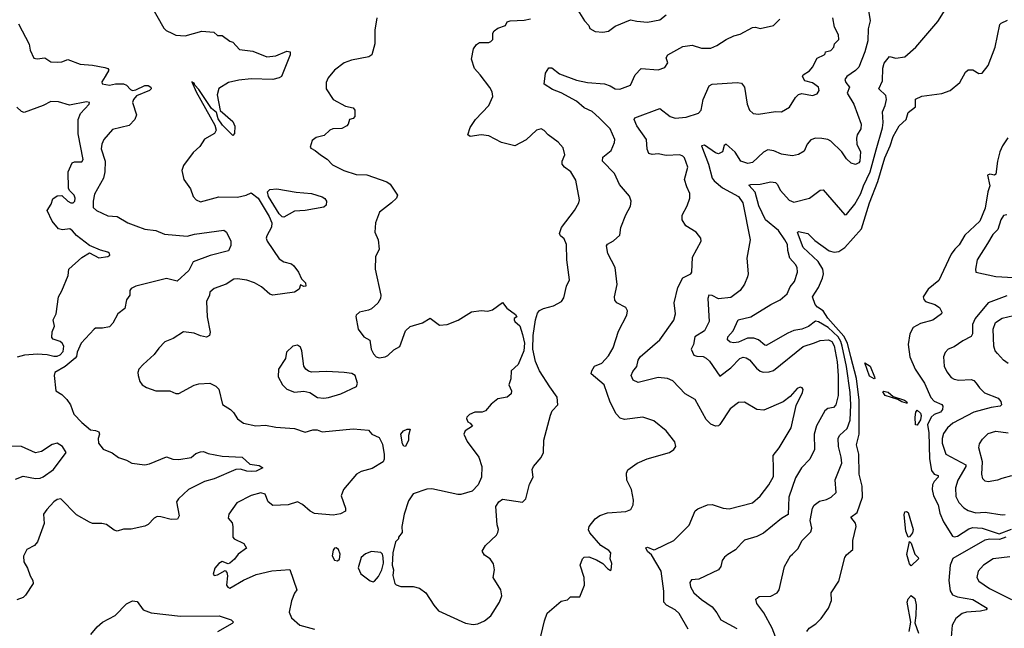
# Model space of a CAD drawing. Extents: x 2056909 to 2160450, y 827444 to 1016825.
# Tile 280 of 501: x 2123433 to 2129819, y 922055 to 926003. Entities that reach past the tile are written whole.
import ezdxf

# ---------------------------------------------------------------- set-up
doc = ezdxf.new("R2010")
doc.units = 0

msp = doc.modelspace()

# ---------------------------------------------------------------- linework, layer by layer
at = {"layer": '0CON10XD'}
for points in [[(2124230.5, 926190.5), (2124368.5, 925948.5), (2124383.1, 925933.1), (2124422.7, 925912.7), (2124445, 925901.2), (2124505, 925898.8), (2124615, 925927.5), (2124691.7, 925921.7), (2124715, 925900), (2124745, 925900), (2124795, 925862.5), (2124816.1, 925856.1), (2124859.3, 925809.3), (2124945, 925798.9), (2125035, 925762), (2125095, 925769.2), (2125165, 925797.5), (2125187.5, 925795), (2125188, 925775), (2125140, 925655), (2125130, 925635), (2125116.7, 925625), (2125075, 925614.7), (2124935, 925619.3), (2124855, 925610.8), (2124788, 925595), (2124724.7, 925555.3), (2124714.5, 925515), (2124732.7, 925412.7), (2124815, 925341.4), (2124827.1, 925312.9), (2124826.1, 925263.9), (2124815, 925252.5), (2124748.3, 925318.3), (2124720, 925360), (2124709.7, 925399.7), (2124677, 925427), (2124595, 925550), (2124568.3, 925578.3), (2124565, 925590), (2124550, 925600), (2124576.2, 925535), (2124698.5, 925318.5), (2124707.1, 925285), (2124695.6, 925264.4), (2124631.3, 925228.7), (2124600.3, 925179.7), (2124558.3, 925141.7), (2124494.2, 925055.8), (2124484, 925025), (2124498, 924965), (2124540, 924905), (2124558, 924855), (2124576.2, 924835), (2124605, 924820.8), (2124725, 924854.2), (2124845, 924852.5), (2124902.5, 924865), (2124935, 924879.2), (2124979.3, 924845), (2125051.4, 924725), (2125067.5, 924685), (2125065, 924656.7), (2125035, 924600), (2125032, 924585), (2125038, 924565), (2125115, 924451.1), (2125145, 924431.8), (2125195, 924418.1), (2125211.4, 924405), (2125241.9, 924365), (2125260.9, 924320.9), (2125286.9, 924295), (2125288, 924275), (2125275, 924271.2), (2125255, 924282.5), (2125245.8, 924254.2), (2125215, 924235.8), (2125075, 924215.6), (2125055, 924223.1), (2125000.9, 924270.9), (2124955, 924295.4), (2124905, 924313.6), (2124845, 924321.9), (2124821.3, 924318.7), (2124772.7, 924287.3), (2124695, 924260), (2124666.2, 924235), (2124663.3, 924215), (2124644.2, 924175), (2124648, 924075), (2124668.8, 923975), (2124663.3, 923955), (2124645, 923944.2), (2124605, 923951.4), (2124565, 923968.6), (2124495, 923978), (2124427.5, 923935), (2124375, 923912), (2124335, 923872), (2124305, 923831.2), (2124233, 923767), (2124206.2, 923735), (2124198.8, 923715), (2124202, 923695), (2124212, 923655), (2124226.7, 923635), (2124255, 923616.2), (2124315, 923596.2), (2124405.9, 923595.9), (2124445, 923578.8), (2124465, 923578), (2124565, 923632.9), (2124595, 923640.8), (2124665, 923644.3), (2124705.8, 923625.8), (2124723.8, 923605), (2124747, 923507), (2124800, 923475), (2124820, 923455), (2124844.3, 923414.3), (2124885, 923385.7), (2124965, 923367.8), (2125026.8, 923373.2), (2125095, 923360.5), (2125215, 923350), (2125285, 923328.1), (2125335, 923343.1), (2125361.4, 923341.4)], [(2128931.7, 926101.7), (2128948.9, 925995), (2128937, 925943), (2128934.1, 925865), (2128914.7, 925795), (2128875, 925694.4), (2128855, 925672.5), (2128797.5, 925635), (2128785.6, 925615), (2128790.5, 925595), (2128815.5, 925565), (2128800.8, 925525), (2128843.3, 925455), (2128890.6, 925325), (2128888.1, 925295), (2128864.3, 925255), (2128860.6, 925235), (2128863.1, 925195), (2128885.6, 925145), (2128881.4, 925085), (2128875, 925074), (2128855, 925063.8), (2128825, 925071.2), (2128795, 925100.8), (2128765.9, 925145.9), (2128695, 925214.3), (2128675, 925225.5), (2128635, 925230.9), (2128595, 925233.1), (2128565, 925222.5), (2128540.8, 925195), (2128520.3, 925149.7), (2128485, 925128), (2128445, 925120.6), (2128416, 925124), (2128375, 925131.4), (2128325, 925152.9), (2128285, 925158), (2128257, 925143), (2128185, 925075.8), (2128155, 925069.4), (2128110.8, 925085), (2128074, 925144), (2128015, 925194.2), (2128002.8, 925187.2), (2127990.6, 925145), (2127965, 925131.5), (2127945, 925138.8), (2127875, 925189.1), (2127854.3, 925185), (2127899.8, 925065), (2127925.2, 924975.3), (2127936.6, 924956.6), (2127991.5, 924911.5), (2128095.6, 924855), (2128123.9, 924815), (2128171.1, 924575), (2128150, 924455), (2128157.8, 924355), (2128154.4, 924335), (2128135, 924286.2), (2128106, 924245), (2128045, 924200.8), (2127965, 924191.8), (2127925, 924214.5), (2127902, 924215), (2127896.5, 924193.5), (2127905.9, 924044.1), (2127873.8, 923985), (2127812.5, 923945), (2127803.7, 923896.3), (2127788, 923865), (2127805, 923826.2), (2127825, 923819.2), (2127865, 923818.1), (2127885, 923807.5), (2127907.5, 923787.5), (2127975, 923690), (2128045, 923745.3), (2128104.7, 923805.3), (2128125, 923812.7), (2128145, 923810), (2128167.4, 923797.4), (2128211.6, 923741.6), (2128235, 923722.9), (2128255, 923716.9), (2128295, 923718.1), (2128322.9, 923727.1), (2128515, 923882.1), (2128587.6, 923907.6), (2128625, 923921.1), (2128680, 923925), (2128700, 923915), (2128715, 923887.1), (2128735, 923783.3), (2128740.9, 923695), (2128740.7, 923565), (2128727.5, 923505), (2128712.4, 923487.6), (2128675, 923481.1), (2128655, 923465.6), (2128601.2, 923368.8), (2128586.7, 923315), (2128588.6, 923215), (2128557.2, 923152.8), (2128502.9, 923095), (2128465, 923030.8), (2128422.1, 922905), (2128417.2, 922792.8), (2128375, 922767.8), (2128257.9, 922672.1), (2128215, 922650.5), (2128135, 922625.7), (2128115, 922608), (2128075, 922562.9), (2128025, 922534.2), (2128005, 922515.8), (2127990, 922495), (2127980, 922455), (2127965, 922434.4), (2127836.9, 922373.1), (2127790, 922370), (2127778.5, 922351.5), (2127784.7, 922324.7), (2127806.5, 922285), (2127855, 922240.9), (2127923.3, 922193.3), (2127955.5, 922155), (2127980.8, 922110.8), (2128083.9, 922053.9)], [(2127053.3, 926065), (2127095.9, 925995.9), (2127123.3, 925965), (2127131.2, 925945), (2127165, 925925.8), (2127215, 925921.9), (2127251.7, 925928.3), (2127295, 925961.2), (2127395, 926002), (2127435, 925992), (2127505, 925985.7), (2127585, 926000.8), (2127625.8, 926034.2)], [(2128676.8, 924005), (2128615, 924042.6), (2128595, 924046.4), (2128548.3, 924011.7), (2128505, 923994.7), (2128455, 923985.8), (2128415, 923968.6), (2128275, 923888.8), (2128265, 923890.4), (2128225, 923926.4), (2128195, 923936.5), (2128154, 923936), (2128095, 923911.2), (2128065, 923905.9), (2128040.8, 923910.8), (2128022.9, 923925), (2128026.2, 923945), (2128060, 923985), (2128093.8, 924055), (2128175, 924074.7), (2128304.8, 924155.2), (2128365.5, 924185), (2128410.5, 924225), (2128431.2, 924268.8), (2128457.8, 924305), (2128477.3, 924365), (2128476.7, 924395), (2128465.6, 924415), (2128427.9, 924455), (2128415.4, 924505), (2128413.9, 924545), (2128395, 924575.5), (2128355.4, 924635), (2128270.6, 924705), (2128227.1, 924795), (2128203.9, 924883.9), (2128161.7, 924928.3), (2128175, 924934.4), (2128235, 924935.7), (2128305, 924950), (2128335, 924947.2), (2128346.8, 924936.8), (2128367.8, 924895), (2128422.8, 924832.8), (2128455, 924818.9), (2128555, 924845.6), (2128625, 924896.7), (2128645, 924900), (2128785, 924736.7), (2128795, 924738.8), (2128849.2, 924805), (2128888.5, 924875), (2128905.2, 924925), (2128949.1, 925015), (2128987.8, 925157.8), (2129028.8, 925301.2), (2129033.6, 925335), (2129029.7, 925405), (2129046.8, 925445), (2129054.6, 925485), (2129050.4, 925510.4), (2129005.7, 925555), (2129028.5, 925605), (2129030.9, 925689.1), (2129040.4, 925719.6), (2129075, 925763.3), (2129115, 925752.9), (2129175, 925762.5), (2129245.4, 925824.6), (2129388.8, 925991.2), (2129435, 926067.1)], [(2123425.8, 925975), (2123494.2, 925844.2), (2123500.8, 925805), (2123525, 925753.3), (2123545, 925748.8), (2123595, 925756.2), (2123635, 925728.8), (2123676.1, 925726.1), (2123705, 925728.8), (2123745, 925744), (2123825, 925714), (2123905, 925708), (2123985, 925692.9), (2124003.3, 925685), (2124010, 925675), (2123988, 925635), (2123965, 925600), (2123967.5, 925587.5), (2124015, 925578.2), (2124055, 925587.3), (2124105, 925587.1), (2124125, 925578.4), (2124150.4, 925550.4), (2124165, 925543.2), (2124185, 925546.9), (2124245, 925575.6), (2124265, 925576), (2124282.7, 925565), (2124284.5, 925555), (2124275, 925543.3), (2124190.7, 925509.3), (2124170, 925485), (2124163.3, 925465), (2124190, 925385), (2124180, 925355), (2124142.9, 925317.1), (2124035, 925290.8), (2123977.5, 925225), (2123964.5, 925195), (2123961.1, 925165), (2123988, 925085), (2123985.6, 925015), (2123975.4, 924974.6), (2123918.5, 924871.5), (2123908.5, 924825), (2123910, 924785), (2123931.2, 924765), (2124005, 924731.1), (2124065, 924726.2), (2124135, 924686), (2124185, 924666), (2124245, 924642.9), (2124315.8, 924634.2), (2124371.3, 924611.3), (2124517.9, 924597.9), (2124567.5, 924612.5), (2124757.2, 924637.2), (2124773.8, 924625), (2124802.5, 924565), (2124802.3, 924537.7), (2124786.8, 924503.2), (2124667.9, 924472.1), (2124557.7, 924432.3), (2124528.9, 924375), (2124455, 924307.5), (2124385, 924324.4), (2124185.9, 924274.1), (2124155, 924260), (2124146.7, 924245), (2124146.2, 924215), (2124126, 924185), (2124115, 924130), (2124070, 924095), (2124035.7, 924034.3), (2124015, 924011.2), (2123968.8, 924001.2), (2123925, 924001.4), (2123915, 923995.6), (2123830.6, 923905), (2123804.4, 923845), (2123802, 923818), (2123793.1, 923806.9), (2123727.5, 923752.5), (2123660, 923715), (2123656.2, 923695), (2123666.7, 923595), (2123705, 923572.2), (2123739.3, 923539.3), (2123761.2, 923505), (2123784.6, 923444.6), (2123835, 923390), (2123891.7, 923341.7), (2123925, 923338.8), (2123945, 923330), (2123949.2, 923315), (2123941.4, 923285), (2123942.9, 923255), (2123975, 923216), (2124032.4, 923192.4), (2124072.8, 923162.8), (2124125, 923145.7), (2124160, 923125), (2124245, 923116), (2124275, 923122), (2124385, 923166.2), (2124425, 923152.5), (2124465, 923149.2), (2124545, 923162.5), (2124575, 923188), (2124605, 923200), (2124625, 923201.2), (2124655, 923188.8), (2124745, 923170.6), (2124875, 923164.4), (2124925, 923119.2), (2124985, 923110.8), (2125010, 923095), (2124966.7, 923075), (2124935, 923072.3), (2124905, 923074.1), (2124865, 923087.5), (2124835.3, 923084.7), (2124695, 923024.7), (2124632.1, 923007.9), (2124527.1, 922955), (2124462.9, 922895), (2124450.6, 922875), (2124468, 922785), (2124457.1, 922762.9), (2124415, 922760), (2124348.3, 922778.3), (2124325, 922779.1), (2124305, 922769.4), (2124265, 922728.1), (2124245, 922718.5), (2124155, 922696.9), (2124105, 922697.8), (2124065, 922685.7), (2124045, 922690.8), (2123995, 922728.1), (2123965, 922734.4), (2123905, 922734.3), (2123885, 922744.2), (2123801.4, 922791.4), (2123700, 922895), (2123675, 922891.2), (2123655, 922876.2), (2123608.8, 922825), (2123586, 922795), (2123591.2, 922735), (2123548.8, 922615), (2123527.6, 922592.4), (2123478, 922565), (2123457, 922523), (2123460, 922485), (2123484, 922444), (2123499.4, 922395), (2123518.6, 922365), (2123519.2, 922345), (2123469.8, 922270.2), (2123454.5, 922255.5), (2123415, 922240.5)], [(2125750, 926015), (2125735.8, 925935), (2125735.7, 925845), (2125716.1, 925773.9), (2125697.5, 925762.5), (2125585, 925740.6), (2125538, 925722), (2125474.6, 925675.4), (2125433.8, 925625), (2125420, 925595), (2125420.8, 925555), (2125465, 925486), (2125545, 925442), (2125595, 925430), (2125606, 925415), (2125606, 925374), (2125595, 925362.5), (2125572.5, 925355), (2125564, 925325), (2125555, 925314.2), (2125522.1, 925297.9), (2125463.3, 925295), (2125443.3, 925285), (2125408.3, 925251.7), (2125355, 925238.8), (2125330.5, 925219.5), (2125316.7, 925175), (2125320, 925170), (2125350, 925155), (2125383.3, 925125), (2125427.4, 925097.4), (2125461.7, 925061.7), (2125534.6, 925024.6), (2125615, 924998.2), (2125685, 924996.9), (2125815, 924950.6), (2125835, 924936), (2125883.8, 924865), (2125876, 924845), (2125845, 924814), (2125767.5, 924755), (2125741.2, 924685), (2125736.2, 924625), (2125758, 924575), (2125764, 924515), (2125741.2, 924465), (2125738, 924385), (2125776, 924215), (2125772, 924195), (2125756.4, 924163.6), (2125715, 924128), (2125695, 924117.5), (2125636.7, 924105), (2125615, 924086.7), (2125612.5, 924077.5), (2125628.3, 923995), (2125665, 923945.3), (2125704.7, 923924.7), (2125712.7, 923865), (2125727.1, 923835), (2125745, 923815.6), (2125765, 923809.4), (2125804.2, 923815.8), (2125820, 923825), (2125859.7, 923860.3), (2125897.6, 923882.4), (2125935.6, 923985), (2125965, 924013.1), (2126044.4, 924035.6), (2126095, 924066.2), (2126155, 924022), (2126205, 924026.2), (2126276.1, 924053.9), (2126362.7, 924107.3), (2126425, 924116.2), (2126468.3, 924111.7), (2126498.8, 924121.2), (2126565, 924167.5), (2126592.3, 924132.3), (2126649.3, 924089.3), (2126657.5, 924075), (2126640, 924065), (2126640, 924055), (2126643.3, 924045), (2126676.1, 924016.1), (2126695, 923960), (2126706.7, 923905), (2126703.3, 923855), (2126666.7, 923765), (2126621.2, 923725), (2126617.7, 923672.3), (2126606, 923635), (2126623.3, 923595), (2126620, 923575), (2126595, 923554.2), (2126535, 923543.3), (2126490.5, 923509.5), (2126453.6, 923466.4), (2126433, 923457), (2126385, 923456.7), (2126349.3, 923440.7), (2126332.5, 923425), (2126330, 923415), (2126338.8, 923395), (2126353.8, 923385), (2126368.8, 923365), (2126321.2, 923335), (2126313.8, 923315), (2126335, 923266.7), (2126411.4, 923165), (2126430.8, 923105), (2126428.8, 923035), (2126406.2, 922985), (2126367.5, 922945), (2126295, 922923.8), (2126275, 922922), (2126105, 922960), (2126073.2, 922956.8), (2125985, 922927.5), (2125955, 922880.8), (2125925.4, 922795), (2125912, 922715), (2125913.3, 922676.7), (2125890, 922645), (2125890, 922635), (2125870, 922615), (2125852, 922545), (2125848.8, 922465), (2125856.2, 922435), (2125852.3, 922397.7), (2125865.9, 922345.9), (2125875, 922336.7), (2125905, 922326.7), (2125985, 922325.8), (2126025, 922315.7), (2126068, 922285), (2126118, 922205), (2126148.5, 922168.5), (2126325, 922088.6), (2126375, 922079.2)], [(2126375, 922079.2), (2126405, 922084.2), (2126447.6, 922102.4), (2126488.8, 922135), (2126545.7, 922224.3), (2126560.8, 922265), (2126554.2, 922305), (2126503.5, 922385), (2126513.1, 922435), (2126505, 922473.3), (2126483.3, 922505), (2126448.3, 922528.3), (2126433.3, 922555), (2126455, 922592.5), (2126525, 922660), (2126534.1, 922675.9), (2126537.5, 922695), (2126529.2, 922725), (2126521.2, 922845), (2126540, 922875), (2126565, 922893.3), (2126695, 922872.5), (2126716.2, 922895), (2126739.5, 922990.5), (2126763.3, 923035), (2126756.7, 923085), (2126766.2, 923105), (2126815, 923163.3), (2126830.8, 923195), (2126831.5, 923275), (2126875, 923437.5), (2126886.2, 923465), (2126923.3, 923505), (2126918, 923555), (2126871.5, 923621.5), (2126804.2, 923725), (2126778, 923785), (2126761.2, 923865), (2126763.9, 923953.9), (2126778.8, 924055), (2126791.7, 924098.3), (2126804.2, 924115.8), (2126829.7, 924130.3), (2126895, 924146.2), (2126946.7, 924175), (2126962.3, 924197.7), (2126978.8, 924275), (2126998.8, 924315), (2126981.2, 924445), (2126980, 924545), (2126965, 924581.2), (2126940.5, 924600.5), (2126933.9, 924616.1), (2126946.7, 924655), (2127030.6, 924765), (2127059.4, 924815), (2127062.9, 924835), (2127040.7, 924960.7), (2127007.1, 925015), (2126965.8, 925045), (2126951.4, 925065), (2126951.4, 925085), (2126968.5, 925125), (2126958.8, 925171.2), (2126925, 925207.5), (2126860, 925255), (2126835, 925283.3), (2126815, 925293.8), (2126785, 925286.2), (2126716.8, 925223.2), (2126645, 925184), (2126556.8, 925206.8), (2126475, 925250), (2126425, 925255.8), (2126355, 925244), (2126340, 925255), (2126355, 925303.8), (2126388.6, 925355), (2126475.7, 925445), (2126501.4, 925505), (2126497.1, 925535), (2126482.6, 925562.6), (2126420.5, 925645), (2126381.9, 925685), (2126364.3, 925745.7), (2126375.8, 925814.2), (2126395, 925841.2), (2126415, 925854), (2126475, 925854.5), (2126489.2, 925860.8), (2126500.6, 925875), (2126502.5, 925915), (2126509.4, 925930.6), (2126533, 925947), (2126583.3, 925965), (2126595, 925988.8), (2126615, 925995.6), (2126705, 925999.4), (2126745, 926007.5)], [(2126805, 921967.5), (2126835.8, 922104.2), (2126855, 922152.5), (2126945, 922230), (2126985, 922240), (2127005, 922258.8), (2127065, 922260), (2127096, 922335), (2127093.8, 922385), (2127067.5, 922465), (2127082.5, 922505), (2127095, 922516.7), (2127125, 922517.5), (2127175, 922500), (2127216, 922476), (2127245, 922442.5), (2127265, 922430), (2127270, 922435), (2127273.3, 922475), (2127263.3, 922505), (2127266, 922545), (2127255, 922558.8), (2127203, 922593), (2127130.8, 922675), (2127122.6, 922692.6), (2127125.8, 922715), (2127165, 922764.2), (2127195, 922785.7), (2127245, 922804.4), (2127365, 922812.5), (2127396.2, 922825), (2127412.5, 922855), (2127414.3, 922885), (2127400.8, 922955), (2127370.8, 923015), (2127368.3, 923061.7), (2127377.7, 923082.3), (2127437.5, 923125), (2127502.5, 923155), (2127647.5, 923195), (2127675.7, 923214.3), (2127688.8, 923235), (2127681.2, 923265), (2127626.2, 923335), (2127545, 923400.8), (2127474.2, 923424.2), (2127355, 923408.6), (2127327.9, 923417.9), (2127300.8, 923445), (2127262.4, 923522.4), (2127224.4, 923635), (2127140, 923705), (2127142.9, 923725), (2127160.8, 923755), (2127208.8, 923775), (2127252.5, 923822.5), (2127282.7, 923875), (2127317.4, 923982.6), (2127370, 924085), (2127376, 924115), (2127363.8, 924135), (2127305.5, 924165.5), (2127292.6, 924182.6), (2127290.5, 924205), (2127307.5, 924285), (2127295.7, 924394.3), (2127248.1, 924485), (2127240, 924535), (2127245, 924546.2), (2127285, 924568.6), (2127325.4, 924604.6), (2127332.9, 924655), (2127365, 924736.7), (2127395, 924792.5), (2127400, 924825), (2127387.9, 924857.9), (2127323.4, 924933.4), (2127290.8, 925005), (2127213.1, 925085), (2127215, 925110), (2127269.4, 925155), (2127290.8, 925205), (2127292.5, 925225), (2127263.1, 925295), (2127191.1, 925365), (2127145, 925406.9), (2127095, 925430), (2127043.7, 925473.7), (2126945, 925528.2), (2126889.4, 925549.4), (2126834.1, 925584.1), (2126843.3, 925655), (2126865, 925690), (2126885, 925690), (2126935, 925650.8), (2127045, 925610), (2127115.4, 925595.4), (2127226.2, 925586.2), (2127263.6, 925573.6), (2127295, 925554), (2127325, 925551.2), (2127395, 925577.5), (2127425.8, 925645), (2127464.4, 925685.6), (2127575, 925676.9), (2127617.5, 925692.5), (2127636.8, 925723.2), (2127626.7, 925755), (2127636.7, 925775), (2127735, 925828.5), (2127795, 925837.5), (2127855, 925817.8), (2127915, 925818.6), (2127955, 925834.4), (2128015, 925873.1), (2128065, 925897.5), (2128105, 925909.2), (2128185, 925952.5), (2128205, 925954), (2128235, 925946), (2128322.5, 925965), (2128364.3, 926005.7)], [(2128191.2, 925395), (2128225, 925389.4), (2128335, 925406.7), (2128375, 925405.6), (2128425, 925436), (2128465, 925498.8), (2128485, 925518), (2128505, 925524), (2128575, 925510), (2128605, 925522), (2128617.6, 925542.4), (2128614.3, 925565), (2128575, 925593.3), (2128525.6, 925605.6), (2128510, 925635), (2128515, 925645.8), (2128555, 925670.5), (2128575.9, 925694.1), (2128605, 925753.8), (2128650, 925775), (2128658.3, 925781.7), (2128660, 925795), (2128695, 925802.5), (2128713.3, 925825), (2128718.8, 925845), (2128745.8, 925875), (2128742.9, 925905), (2128717.5, 925955), (2128707.5, 926015)], [(2128538, 922035), (2128553.8, 922055), (2128596.8, 922083.2), (2128631.2, 922118.8), (2128678, 922185), (2128698, 922235), (2128696, 922285), (2128745, 922360), (2128784.5, 922515), (2128795, 922531.4), (2128835.8, 922565), (2128835.8, 922625), (2128859.1, 922715), (2128855, 922736), (2128824, 922775), (2128865.6, 922805), (2128899.7, 922905), (2128897.2, 922977.2), (2128877.5, 923055), (2128876.8, 923185), (2128861.3, 923245), (2128878.8, 923315), (2128878.3, 923535), (2128860.5, 923675), (2128824.3, 923815), (2128802.2, 923905), (2128779.2, 923949.2), (2128675, 924066.5), (2128644.4, 924114.4), (2128607.3, 924137.3), (2128593.2, 924155), (2128575.8, 924205), (2128614, 924265), (2128640.9, 924325), (2128645.8, 924355), (2128642.4, 924385), (2128612.6, 924435), (2128514.9, 924524.9), (2128478, 924622), (2128485, 924629.2), (2128544, 924615), (2128589.5, 924569.5), (2128683.4, 924503.4), (2128715, 924494.3), (2128745, 924498.1), (2128785.9, 924524.1), (2128893.1, 924645), (2128944.7, 924814.7), (2128998, 924952), (2129045, 925107.5), (2129079.2, 925185), (2129097.6, 925245), (2129138.1, 925315), (2129181.8, 925355), (2129195, 925400), (2129242.8, 925437.2), (2129243.2, 925486.8), (2129285, 925505.8), (2129415, 925524.5), (2129467.6, 925542.4), (2129530, 925595), (2129567.4, 925662.6), (2129585, 925677.5), (2129615, 925677.5), (2129655, 925654), (2129675, 925656.2), (2129714.6, 925705.4), (2129761.1, 925825), (2129789.4, 925970.6), (2129798.9, 925981.1), (2129839.8, 926000.2)], [(2127769.6, 922049.6), (2127711.3, 922151.3), (2127684, 922175), (2127629.2, 922205), (2127611.9, 922225), (2127611.4, 922295), (2127593.1, 922425), (2127531.1, 922531.1), (2127505, 922553.1), (2127493.8, 922576.2), (2127505, 922580.8), (2127545, 922563.8), (2127555, 922566.2), (2127675, 922624), (2127775, 922723.3), (2127815, 922816.7), (2127830.5, 922829.5), (2127893.5, 922856.5), (2127925, 922858.9), (2127995, 922834.4), (2128035, 922829.4), (2128185, 922868.6), (2128235, 922912.5), (2128291.1, 922985), (2128321.2, 923038.8), (2128321.4, 923088.6), (2128321.1, 923175), (2128359.2, 923225), (2128436.7, 923355), (2128469.4, 923500.6), (2128511.2, 923585), (2128513.6, 923603.6), (2128507.5, 923615), (2128495, 923618.8), (2128475, 923610), (2128431.2, 923558.8), (2128385, 923524), (2128259.1, 923470.9), (2128215, 923474.4), (2128135, 923521.4), (2128095, 923519.2), (2128041.4, 923478.6), (2127975, 923376.2), (2127965, 923368), (2127945, 923365.8), (2127915, 923378.6), (2127885, 923410), (2127815, 923539.2), (2127750, 923575), (2127669.5, 923659.5), (2127635, 923675.3), (2127575, 923682), (2127445, 923650), (2127410.9, 923665), (2127400, 923695), (2127408.7, 923721.3), (2127435, 923753.3), (2127444.4, 923795), (2127457.1, 923815), (2127585.6, 923925), (2127675.5, 924054.5), (2127686.7, 924095), (2127677.8, 924165), (2127701.6, 924265), (2127735, 924328.2), (2127785, 924354.5), (2127792.5, 924365), (2127797.4, 924462.6), (2127853.3, 924565), (2127850, 924585), (2127821.2, 924625), (2127753.8, 924665), (2127730, 924705), (2127730.6, 924735), (2127762.2, 924795), (2127780.5, 924845), (2127778.5, 924875), (2127759.4, 924919.4), (2127745.6, 924965), (2127766.5, 925045), (2127745, 925105.6), (2127735, 925117.5), (2127715, 925126.2), (2127625, 925121.5), (2127575, 925131.9), (2127535, 925129.2), (2127513.8, 925135), (2127502.7, 925162.7), (2127499.4, 925225), (2127435, 925314.2), (2127417.5, 925355), (2127423.8, 925365), (2127585, 925427.5), (2127651.2, 925375), (2127685, 925364.4), (2127755, 925370), (2127835, 925395.8), (2127854, 925415), (2127865.5, 925485), (2127905.5, 925574.5), (2127925, 925584.3), (2128085.8, 925595.8), (2128115, 925590.8), (2128135, 925566), (2128151.4, 925455), (2128167.5, 925415), (2128191.2, 925395)], [(2123835, 924459.4), (2123885, 924490.6), (2123945, 924457.1), (2124005, 924466.5), (2124016.9, 924475), (2124014.4, 924485), (2124004, 924495), (2123957, 924507), (2123885, 924537.5), (2123802, 924602), (2123775, 924633.8), (2123757.5, 924645), (2123710.8, 924639.2), (2123685, 924646.9), (2123642.5, 924695), (2123611.4, 924765), (2123636.4, 924805), (2123648.3, 924841.7), (2123675, 924861.1), (2123705, 924863.3), (2123744.4, 924825), (2123765, 924815.5), (2123780, 924815), (2123791.1, 924825), (2123792.7, 924845), (2123786.2, 924865), (2123755.6, 924895), (2123749.4, 924909.4), (2123747.5, 925015), (2123773.8, 925075), (2123788.3, 925081.7), (2123835, 925080.8), (2123844.2, 925095), (2123812.3, 925262.3), (2123810.9, 925355), (2123826.4, 925395), (2123883.5, 925455), (2123885.4, 925464.6), (2123865, 925470), (2123755, 925448.2), (2123685, 925469.2), (2123635, 925471.6), (2123585, 925445.7), (2123461.2, 925401.2), (2123445, 925407.3), (2123414.8, 925434.8)], [(2129843, 925237), (2129807.4, 925185), (2129789.8, 925145), (2129774.7, 925085), (2129765, 925001.2), (2129755, 924994.4), (2129725, 925000.8), (2129710, 924995), (2129724.6, 924925), (2129712.2, 924885), (2129695, 924780), (2129660.4, 924695), (2129562.8, 924605), (2129527, 924543), (2129497.7, 924515), (2129475, 924480.9), (2129425.9, 924375), (2129395, 924310.5), (2129325, 924254.6), (2129293.5, 924205), (2129297.3, 924187.3), (2129308, 924175), (2129368.8, 924155), (2129400, 924135), (2129413.8, 924105), (2129412, 924095), (2129355, 924054.1), (2129275, 924032.7), (2129228.6, 924005), (2129207.5, 923965), (2129196.5, 923895), (2129205.6, 923815), (2129241.2, 923735), (2129301.1, 923645), (2129342.3, 923552.3), (2129365, 923527.3), (2129415, 923506.7), (2129421.5, 923495), (2129419.3, 923475), (2129405, 923456.7), (2129365, 923442.1), (2129345, 923425.3), (2129320.8, 923375), (2129329.5, 923325), (2129335.1, 923155.1), (2129348, 923078)], [(2125145, 924721.5), (2125134.1, 924724.1), (2125115, 924744.4), (2125046.8, 924855), (2125038.9, 924885), (2125055, 924901.9), (2125100, 924905), (2125225, 924883.5), (2125325, 924875.6), (2125395, 924853.5), (2125412.7, 924842.7), (2125422.9, 924825), (2125421.4, 924798.6), (2125405, 924787.1), (2125285, 924764.5), (2125215, 924760), (2125145, 924721.5)], [(2129835, 924736.5), (2129815, 924731.5), (2129796.4, 924705), (2129778, 924642), (2129745, 924610), (2129710.7, 924550.7), (2129644.4, 924445), (2129632, 924385), (2129634.1, 924364.1), (2129765, 924336.5), (2129955, 924325.7)], [(2123418.1, 923815), (2123465, 923828.8), (2123545, 923835.6), (2123611.7, 923831.7), (2123655, 923819.4), (2123675, 923820), (2123695, 923828), (2123715, 923851.1), (2123719.2, 923885), (2123709.1, 923905), (2123695, 923915.5), (2123649.4, 923929.4), (2123640.3, 923940.3), (2123642.3, 923977.7), (2123658.8, 924015), (2123648.8, 924055), (2123668.8, 924095), (2123684.4, 924205), (2123706.3, 924243.7), (2123746.9, 924343.1), (2123751.1, 924385), (2123835, 924459.4)], [(2129835, 924211.2), (2129715, 924167.1), (2129629.6, 924065), (2129613.8, 924025), (2129612.1, 923965), (2129605, 923947.5), (2129550.3, 923919.7), (2129495, 923881.2), (2129454.5, 923865.5), (2129435, 923843.8), (2129424.4, 923815), (2129428.9, 923755), (2129447.6, 923717.6), (2129475, 923682.5), (2129495, 923670), (2129523.6, 923663.6), (2129605, 923669.4), (2129622.6, 923662.6), (2129637.5, 923645), (2129657.8, 923615), (2129691.7, 923581.7), (2129778.6, 923548.6), (2129795.8, 923525), (2129801.2, 923505), (2129792.5, 923495), (2129735, 923487.9), (2129622.2, 923457.8), (2129485, 923385.5), (2129450.6, 923355), (2129425, 923318.8), (2129415.5, 923285), (2129415.5, 923255.5), (2129441.1, 923185), (2129568.8, 923115), (2129569.6, 923105), (2129517.5, 923015), (2129502.7, 922965), (2129505, 922910), (2129525, 922870.8), (2129556.3, 922836.3), (2129585, 922819.5), (2129635, 922804.6), (2129695, 922808.9), (2129805, 922791.2), (2129825, 922793.2)], [(2129843.4, 923773.4), (2129813.8, 923795), (2129775, 923837.5), (2129760.6, 923855), (2129750.8, 923885), (2129746.8, 923995), (2129762.2, 924037.8), (2129805, 924067.1), (2129915, 924092.7)], [(2128352, 921955), (2128312.7, 922055), (2128260, 922155), (2128213.5, 922215), (2128206.8, 922243.2), (2128229.6, 922260.4), (2128305, 922262.9), (2128346.7, 922285), (2128358, 922305), (2128394.2, 922455), (2128432.5, 922525), (2128445, 922536.2), (2128480.3, 922569.7), (2128508, 922625), (2128565, 922680), (2128570.6, 922705), (2128560.5, 922755), (2128575.7, 922834.3), (2128587, 922853), (2128620.9, 922879.1), (2128665, 922890), (2128696.2, 922905), (2128728.1, 922935), (2128721.5, 923018.5), (2128765.4, 923125), (2128761.5, 923165), (2128743.8, 923233.8), (2128742.4, 923287.6), (2128752, 923308), (2128799.8, 923350.2), (2128818.8, 923405), (2128823.8, 923505), (2128820, 923585), (2128796.5, 923753.4), (2128768.4, 923885), (2128759.8, 923915), (2128742.2, 923945), (2128676.8, 924005)], [(2125405, 923547.5), (2125435, 923552.5), (2125515, 923575.7), (2125616.9, 923623.1), (2125623.1, 923645), (2125608.4, 923695), (2125588, 923708), (2125536.7, 923715), (2125425, 923721), (2125325, 923717), (2125305, 923722.8), (2125288.6, 923735), (2125276.4, 923755), (2125263.6, 923855), (2125255, 923878), (2125235, 923891.2), (2125203.3, 923885), (2125163.8, 923845), (2125156, 923805), (2125112, 923735), (2125110, 923685), (2125136.2, 923635), (2125165, 923606), (2125215, 923587.1), (2125275, 923592.5), (2125315, 923584), (2125365, 923552.2), (2125405, 923547.5)], [(2128975, 923672.5), (2128945, 923690), (2128915, 923777.5), (2128948.9, 923755), (2128977.8, 923685), (2128980, 923675), (2128975, 923672.5)], [(2129185, 923514.6), (2129155, 923523.3), (2129129.7, 923539.7), (2129047.5, 923565), (2129031.8, 923588.2), (2129036, 923594), (2129065, 923586.9), (2129099.1, 923559.1), (2129172, 923535), (2129186, 923525), (2129190, 923515), (2129185, 923514.6)], [(2129255, 923373.1), (2129243.8, 923373.8), (2129240.4, 923425), (2129245, 923457.5), (2129255, 923468.8), (2129275, 923450.8), (2129279.1, 923435), (2129275, 923407.1), (2129255, 923373.1)], [(2125361.4, 923341.4), (2125395, 923330.3), (2125595, 923348.9), (2125695, 923340), (2125717.5, 923315), (2125765, 923291.9), (2125785, 923249.2), (2125796.9, 923183.1), (2125797.1, 923152.9), (2125790.6, 923135), (2125718, 923092), (2125648.5, 923071.5), (2125618, 923055), (2125532.9, 922955), (2125517.1, 922915), (2125545.8, 922835), (2125545.8, 922814.2), (2125512.4, 922797.6), (2125465, 922787.8), (2125345, 922800), (2125315.7, 922815), (2125268, 922858), (2125235, 922875.4), (2125175, 922856.2), (2125075, 922850.6), (2125044.2, 922875), (2125025.5, 922925.5), (2124997.1, 922932.9), (2124935, 922915.7), (2124841.1, 922868.9), (2124790, 922795), (2124785, 922770), (2124809.7, 922739.7), (2124815.8, 922715.8), (2124816, 922645), (2124824.5, 922634.5), (2124886, 922605), (2124903.3, 922575), (2124850, 922535), (2124825, 922502.5), (2124795, 922477.5), (2124785, 922472.5), (2124745, 922488), (2124725, 922476), (2124698, 922445), (2124687.5, 922405), (2124695, 922397.5), (2124715, 922402), (2124765, 922430), (2124777, 922417), (2124780, 922395), (2124774.2, 922335), (2124781.7, 922321.7), (2124795, 922316.2), (2124885, 922367.5), (2124966.5, 922403.5), (2125067, 922427), (2125185.7, 922435.7), (2125230, 922305), (2125215, 922283.3), (2125196.6, 922233.4), (2125180.3, 922159.7), (2125195, 922122), (2125250, 922075), (2125345, 922050)], [(2125935, 923234.2), (2125925, 923236), (2125915, 923252), (2125904.7, 923315), (2125921.9, 923335), (2125945, 923346.4), (2125965, 923347.5), (2125954.2, 923305.8), (2125955.6, 923275), (2125935, 923234.2)], [(2129865, 923043.2), (2129803.3, 923026.7), (2129775, 923015.5), (2129715, 923005.6), (2129695, 923008.6), (2129680.6, 923025), (2129674.6, 923055), (2129678.1, 923135), (2129653.3, 923225), (2129659.3, 923250.7), (2129678, 923282), (2129715, 923318.9), (2129765, 923332.7), (2129845, 923323.6)], [(2123405, 923021.7), (2123455, 923041.5), (2123535, 923027.5), (2123565, 923028.8), (2123585, 923036.6), (2123650.9, 923085), (2123734, 923195), (2123710.5, 923235), (2123675, 923255.9), (2123642.3, 923247.7), (2123575, 923200.8), (2123535, 923193.1), (2123444, 923234), (2123365, 923236.4)], [(2129348, 923078), (2129365, 923054.7), (2129391.2, 923045), (2129390.6, 923035), (2129363.9, 923006.1), (2129354, 922985), (2129352, 922955), (2129360.6, 922915), (2129390, 922855), (2129401.8, 922801.8), (2129424.1, 922745), (2129482.8, 922652.8), (2129495, 922647.7), (2129515, 922652.6), (2129589.4, 922700.6), (2129615, 922709.5), (2129675.5, 922705.5), (2129785, 922668), (2129865, 922696.9)], [(2129195, 922646.2), (2129180.3, 922685), (2129169.4, 922790.6), (2129175, 922811.4), (2129185, 922812.9), (2129195.6, 922805), (2129228.5, 922695), (2129223.3, 922675), (2129205, 922648.8), (2129195, 922646.2)], [(2129215, 922460), (2129205, 922473.3), (2129186.2, 922533.8), (2129205, 922617.5), (2129216.1, 922606.1), (2129239.1, 922535), (2129260, 922515), (2129262, 922505), (2129215, 922460)], [(2129830, 922645), (2129788.8, 922631.2), (2129725, 922632.9), (2129693.4, 922626.6), (2129485, 922507.7), (2129467.7, 922465), (2129459.3, 922365), (2129467.4, 922297.4), (2129483.1, 922273.1), (2129515, 922259.2), (2129615, 922241.8), (2129708, 922185), (2129701.2, 922175), (2129665, 922165.3), (2129575, 922158.6), (2129545, 922150.4), (2129505, 922118.2), (2129480.7, 922075), (2129458.9, 921815)], [(2125495, 922492.5), (2125506.4, 922503.6), (2125510.7, 922535), (2125499.5, 922565), (2125485, 922576.4), (2125475, 922574.4), (2125465, 922562.5), (2125459.3, 922525), (2125475, 922497.8), (2125495, 922492.5)], [(2125725, 922356.7), (2125735, 922360), (2125759.7, 922390.3), (2125782, 922435), (2125791.7, 922478.3), (2125790.8, 922515), (2125786, 922535), (2125775, 922546.2), (2125715, 922554), (2125675, 922538.8), (2125647.5, 922515), (2125627, 922447), (2125645, 922407.5), (2125705, 922363.3), (2125725, 922356.7)], [(2129855, 922519.2), (2129746.2, 922505), (2129684.3, 922465), (2129650, 922425), (2129641.4, 922385), (2129655, 922361.4), (2129723.5, 922313.5), (2129865, 922241.5)], [(2129201.5, 922035), (2129214, 922095), (2129188.7, 922225), (2129195, 922245.6), (2129215, 922267.1), (2129238.2, 922248.2), (2129247.4, 922207.4), (2129245, 922137.5), (2129239.5, 922089.5), (2129263.6, 922023.6)], [(2123894, 922015), (2123935.8, 922065), (2123970, 922095), (2124051.5, 922138.5), (2124126.3, 922213.7), (2124165, 922232.5), (2124195, 922228.8), (2124234.4, 922174.4), (2124284.4, 922154.4), (2124475, 922132.8), (2124727.5, 922135), (2124805, 922110), (2124820, 922095), (2124810, 922085), (2124715, 922032.5)]]:
    msp.add_lwpolyline(points, dxfattribs=at)

doc.saveas('drawing.dxf')
